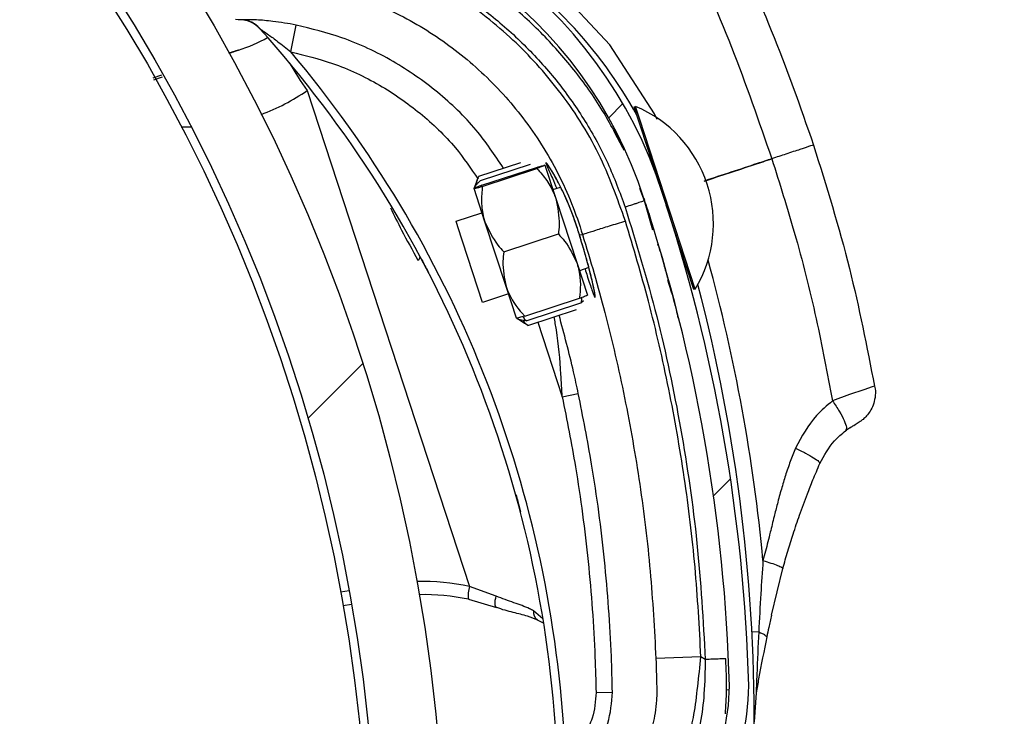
# Model space of a CAD drawing. Header units: inches. Extents: x 170 to 284, y 215 to 248.
# Tile 483 of 656: x 211.2807 to 211.4041, y 224.8459 to 224.9333. Entities that reach past the tile are written whole.
import ezdxf

# ---------------------------------------------------------------- set-up
doc = ezdxf.new("R2010")
doc.units = ezdxf.units.IN
doc.header["$LTSCALE"] = 0.25
doc.header["$MEASUREMENT"] = 0
doc.layers.add('RH FRONT OF HOOD', color=7, linetype='Continuous')
pattern_1 = [(45, (200.7563139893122, 218.4993357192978), (-0.03026527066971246, 0.03026527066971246), [])]

msp = doc.modelspace()

# ---------------------------------------------------------------- hatches: boundary and pattern name
at = {"layer": 'RH FRONT OF HOOD'}
h = msp.add_hatch(dxfattribs=at)
h.set_pattern_fill('ANSI31', color=256, scale=0.34241245, angle=2.8e-322, style=0)
h.set_pattern_definition([(45, (200.7896657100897, 218.4993357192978), (-0.03026527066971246, 0.03026527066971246), [])])
edge = h.paths.add_edge_path(flags=0)
edge.add_arc((211.0763061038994, 224.3915581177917), 0.021400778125, 89.9999999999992, 390.52248781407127, ccw=False)
edge.add_line((211.0763061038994, 224.4129588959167), (211.1490687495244, 224.4129588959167))
edge.add_arc((211.1490687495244, 224.8238538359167), 0.4108949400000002, 270, 450.0000000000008)
edge.add_line((211.1490687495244, 225.2347487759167), (210.6654111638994, 225.2347487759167))
edge.add_arc((210.6654111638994, 225.2390289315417), 0.004280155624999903, 180.0000000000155, 269.9999999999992, ccw=False)
edge.add_line((210.6611310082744, 225.2390289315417), (210.6611310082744, 225.2818304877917))
edge.add_arc((210.6654111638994, 225.2818304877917), 0.004280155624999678, 360, 540, ccw=False)
edge.add_line((210.6696913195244, 225.2818304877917), (210.6696913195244, 225.2390289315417))
edge.add_line((210.6696913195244, 225.2390289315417), (210.6664589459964, 225.2390289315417))
edge.add_line((210.6664589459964, 225.2390289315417), (210.6664589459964, 225.2818304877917))
edge.add_arc((210.6654111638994, 225.2818304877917), 0.001047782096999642, 360, 540.0000000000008)
edge.add_line((210.6643633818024, 225.2818304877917), (210.6643633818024, 225.2390289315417))
edge.add_arc((210.6654111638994, 225.2390289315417), 0.001047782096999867, 180, 270)
edge.add_line((210.6654111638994, 225.2379811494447), (211.1490687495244, 225.2379811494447))
edge.add_arc((211.1490687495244, 224.8238538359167), 0.4141273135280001, 269.9999999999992, 450, ccw=False)
edge.add_line((211.1490687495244, 224.4097265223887), (211.0763061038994, 224.4097265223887))
edge.add_arc((211.0763061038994, 224.3915581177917), 0.018168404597, 450.0000000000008, 750.5224878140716)
edge.add_arc((211.0910543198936, 224.4002532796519), 0.001047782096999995, 390.5224878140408, 495.0000000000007)
edge.add_line((211.0903134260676, 224.4009941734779), (211.0816182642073, 224.3922990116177))
edge.add_line((211.0816182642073, 224.3922990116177), (211.0793326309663, 224.3945846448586))
edge.add_line((211.0793326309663, 224.3945846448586), (211.0880277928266, 224.4032798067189))
edge.add_arc((211.0910543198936, 224.4002532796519), 0.004280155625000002, 390.522487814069, 495.0000000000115, ccw=False)
h = msp.add_hatch(dxfattribs=at)
h.set_pattern_fill('ANSI31', color=256, scale=0.34241245, style=0)
h.set_pattern_definition(pattern_1)
edge = h.paths.add_edge_path(flags=0)
edge.add_line((211.1157170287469, 225.2304686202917), (210.7733045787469, 225.2304686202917))
edge.add_line((210.7733045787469, 225.2304686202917), (210.7733045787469, 225.2347487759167))
edge.add_line((210.7733045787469, 225.2347487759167), (211.1157170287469, 225.2347487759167))
edge.add_arc((211.1157170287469, 224.8238538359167), 0.4108949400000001, 269.9999999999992, 450, ccw=False)
edge.add_line((211.1157170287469, 224.4129588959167), (211.0429543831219, 224.4129588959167))
edge.add_line((211.0429543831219, 224.4129588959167), (211.0429543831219, 224.4172390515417))
edge.add_line((211.0429543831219, 224.4172390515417), (211.1157170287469, 224.4172390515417))
edge.add_arc((211.1157170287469, 224.8238538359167), 0.406614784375, 270, 450.0000000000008)
h = msp.add_hatch(dxfattribs=at)
h.set_pattern_fill('ANSI32', color=256, scale=0.34241245, angle=2.8e-322, style=0)
h.set_pattern_definition([(45, (200.7563139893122, 218.4993357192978), (-0.09079581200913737, 0.09079581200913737), []), (45, (200.8168445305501, 218.4993357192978), (-0.09079581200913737, 0.09079581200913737), [])])
edge = h.paths.add_edge_path(flags=0)
edge.add_arc((211.1157170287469, 224.8238538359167), 0.2182879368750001, 180, 540, ccw=False)
edge = h.paths.add_edge_path(flags=0)
edge.add_arc((211.1157170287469, 224.8238538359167), 0.2097276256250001, 180, 540, ccw=False)
h = msp.add_hatch(dxfattribs=at)
h.set_pattern_fill('ANSI31', color=256, scale=0.34241245, angle=2.8e-322, style=0)
h.set_pattern_definition(pattern_1)
edge = h.paths.add_edge_path(flags=0)
edge.add_arc((211.3040220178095, 224.9880571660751), 0.001712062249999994, 288.1322229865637, 310.3426432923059)
edge.add_line((211.3051303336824, 224.9867522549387), (211.3066930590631, 224.9849123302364))
edge.add_arc((211.3040220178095, 224.9880571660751), 0.004126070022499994, 288.1322229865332, 310.3426432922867, ccw=False)
edge.add_arc((211.3012513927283, 224.9965177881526), 0.01302879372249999, 239.6083903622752, 288.1322229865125, ccw=False)
edge.add_arc((211.3043060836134, 225.0008329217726), 0.01830194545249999, 198.1322229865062, 238.19359599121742, ccw=False)
edge.add_arc((211.2980907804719, 224.9987975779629), 0.01176186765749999, 130.2730806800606, 198.1322229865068, ccw=False)
edge.add_arc((211.3012833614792, 224.9964201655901), 0.01566536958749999, 433.3892910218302, 493.5630227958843, ccw=False)
edge.add_arc((211.2988301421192, 224.9870775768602), 0.02532140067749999, 410.98647118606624, 434.1131563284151, ccw=False)
edge.add_arc((211.3045928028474, 224.9956663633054), 0.01504902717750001, 370.2879413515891, 407.4468726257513, ccw=False)
edge.add_arc((211.2923648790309, 224.9930672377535), 0.02754708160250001, 291.4407261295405, 371.0647967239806, ccw=False)
edge.add_arc((211.306687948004, 224.9597815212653), 0.008748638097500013, 479.0908419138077, 626.0736552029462)
edge.add_arc((211.3072194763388, 224.8943440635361), 0.05672062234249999, 377.70285871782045, 451.14212272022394, ccw=False)
edge.add_arc((211.1571233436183, 224.8439305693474), 0.2150521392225, 361.5582505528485, 378.3382766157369, ccw=False)
edge.add_arc((211.3432486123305, 224.8500071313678), 0.02884824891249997, 303.2910664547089, 359.5459797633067, ccw=False)
edge.add_arc((211.3766896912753, 224.8035616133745), 0.0284373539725, 488.2528168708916, 541.8512905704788)
edge.add_arc((211.3631868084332, 224.8035355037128), 0.01494630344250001, 183.423663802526, 238.6794151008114)
edge.add_arc((211.365876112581, 224.8063257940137), 0.0187470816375, 236.0900975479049, 269.5718389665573)
edge.add_arc((211.3652634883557, 224.8010448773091), 0.0134739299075, 272.0097804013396, 310.4058687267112)
edge.add_arc((211.3698885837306, 224.795173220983), 0.006011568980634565, 313.1147555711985, 333.8497966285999)
edge.add_arc((211.3583227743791, 224.7990241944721), 0.01816498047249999, 339.0314830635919, 378.1322229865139)
edge.add_arc((211.3651888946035, 224.8012726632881), 0.01094007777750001, 378.1322229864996, 468.1322229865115)
edge.add_arc((211.3623649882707, 224.8098959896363), 0.001866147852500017, 468.1322229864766, 483.774469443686)
edge.add_line((211.3613275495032, 224.8114471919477), (211.3599855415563, 224.813453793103))
edge.add_arc((211.3623649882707, 224.8098959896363), 0.004280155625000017, 468.13222298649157, 483.7744694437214, ccw=False)
edge.add_arc((211.3651888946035, 224.8012726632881), 0.01335408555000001, 378.1322229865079, 468.13222298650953, ccw=False)
edge.add_arc((211.3583227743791, 224.7990241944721), 0.020578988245, 338.7435812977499, 378.13222298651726, ccw=False)
edge.add_arc((211.3698885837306, 224.795173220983), 0.008425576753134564, 312.7098901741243, 334.631933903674, ccw=False)
edge.add_arc((211.3652634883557, 224.8010448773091), 0.01588793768, 271.82252524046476, 310.60280367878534, ccw=False)
edge.add_arc((211.365876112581, 224.8063257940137), 0.02116108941, 236.2367537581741, 269.7093947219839, ccw=False)
edge.add_arc((211.3631868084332, 224.8035355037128), 0.01736031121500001, 183.3124711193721, 238.498076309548, ccw=False)
edge.add_arc((211.3766896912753, 224.8035616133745), 0.030851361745, 128.0503802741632, 181.9117605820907, ccw=False)
edge.add_arc((211.3432486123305, 224.8500071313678), 0.02643424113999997, 303.0739325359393, 359.4558360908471)
edge.add_arc((211.1571233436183, 224.8439305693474), 0.21263813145, 361.5698914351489, 378.3419125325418)
edge.add_arc((211.3072194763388, 224.8943440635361), 0.05430661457, 377.6888496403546, 451.2467578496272)
edge.add_arc((211.306687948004, 224.9597815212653), 0.01116264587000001, 118.193261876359, 266.66131017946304, ccw=False)
edge.add_arc((211.2923648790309, 224.9930672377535), 0.02513307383, 291.1036231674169, 371.1028807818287)
edge.add_arc((211.3045928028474, 224.9956663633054), 0.01263501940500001, 370.2152702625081, 407.1149197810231)
edge.add_arc((211.2988301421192, 224.9870775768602), 0.022907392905, 411.1765293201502, 434.1519381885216)
edge.add_arc((211.3012833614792, 224.9964201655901), 0.01325136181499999, 433.3244634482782, 493.8674727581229)
edge.add_arc((211.2980907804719, 224.9987975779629), 0.009347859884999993, 489.8547471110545, 558.132222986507)
edge.add_arc((211.3043060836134, 225.0008329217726), 0.01588793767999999, 198.1322229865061, 238.0844018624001)
edge.add_arc((211.3012513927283, 224.9965177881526), 0.01061478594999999, 239.7667243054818, 288.1322229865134)

# ---------------------------------------------------------------- linework, layer by layer
for p, q in [((211.3081146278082, 224.933260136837), (211.3077605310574, 224.9332744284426)), ((211.3085581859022, 224.9332507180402), (211.3081146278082, 224.933260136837)), ((211.3147024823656, 224.9292402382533), (211.315374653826, 224.9325957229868)), ((211.2985114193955, 224.926297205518), (211.2974377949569, 224.9259453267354)), ((211.2975626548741, 224.9257288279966), (211.2986103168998, 224.9261111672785)), ((211.3167514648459, 224.924373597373), (211.3371111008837, 224.8622016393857)), ((211.3577368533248, 224.9223407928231), (211.3578995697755, 224.9223940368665)), ((211.3582393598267, 224.9208051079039), (211.3577368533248, 224.9223407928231)), ((211.3578995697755, 224.9223940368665), (211.3579010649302, 224.9223945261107)), ((211.3584020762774, 224.9208583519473), (211.3578995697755, 224.9223940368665)), ((211.3610244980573, 224.912293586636), (211.3582393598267, 224.9208051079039)), ((211.3653963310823, 224.8994835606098), (211.3584020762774, 224.9208583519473)), ((211.3382858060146, 224.913658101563), (211.3435296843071, 224.9153740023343)), ((211.3384744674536, 224.913081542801), (211.3447548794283, 224.9151366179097)), ((211.3465545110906, 224.9150058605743), (211.3479200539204, 224.9108326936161)), ((211.3386641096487, 224.9125019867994), (211.3455144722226, 224.9147435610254)), ((211.3387102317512, 224.912361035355), (211.3455605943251, 224.914602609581)), ((211.3376698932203, 224.9120996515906), (211.3380897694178, 224.9132038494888)), ((211.3390357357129, 224.9079255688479), (211.3376701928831, 224.9120987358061)), ((211.347552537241, 224.9119558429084), (211.3485228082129, 224.9122733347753)), ((211.3590530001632, 224.9105593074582), (211.3584452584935, 224.9120894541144)), ((211.3479200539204, 224.9108326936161), (211.3505819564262, 224.9026977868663)), ((211.3589367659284, 224.9108977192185), (211.3590214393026, 224.9106365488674)), ((211.3600951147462, 224.9068739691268), (211.3590530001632, 224.9105593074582)), ((211.3652336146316, 224.8994303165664), (211.3617657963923, 224.9100281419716)), ((211.3354138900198, 224.9079838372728), (211.3386682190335, 224.9090487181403)), ((211.3356369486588, 224.9073021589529), (211.3354138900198, 224.9079838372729)), ((211.3416976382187, 224.8997906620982), (211.3390357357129, 224.9079255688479)), ((211.3387416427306, 224.8978140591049), (211.3356369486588, 224.9073021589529)), ((211.3413951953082, 224.904155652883), (211.3482455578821, 224.906397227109)), ((211.3508782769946, 224.9062943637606), (211.3508781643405, 224.9062944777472)), ((211.3508782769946, 224.9062943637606), (211.3512625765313, 224.906310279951)), ((211.3607942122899, 224.9050300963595), (211.3606315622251, 224.9049768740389)), ((211.3505819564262, 224.9026977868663), (211.3518783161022, 224.8987360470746)), ((211.3520613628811, 224.9021725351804), (211.3508802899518, 224.9017860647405)), ((211.3620790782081, 224.9004351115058), (211.362079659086, 224.9004329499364)), ((211.3419959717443, 224.8988789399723), (211.3387416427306, 224.8978140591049)), ((211.3429939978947, 224.8958289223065), (211.3416976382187, 224.8997906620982)), ((211.3653963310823, 224.8994835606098), (211.3652336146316, 224.8994303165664)), ((211.3653978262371, 224.899484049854), (211.3653963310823, 224.8994835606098)), ((211.3440340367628, 224.8960912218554), (211.3508843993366, 224.8983327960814)), ((211.3442236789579, 224.8955116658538), (211.3510740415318, 224.8977532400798)), ((211.3510740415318, 224.8977532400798), (211.3513837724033, 224.8980506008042)), ((211.3444123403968, 224.8949351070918), (211.35052831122, 224.8969363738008)), ((211.3439856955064, 224.8951856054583), (211.3429942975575, 224.895828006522)), ((211.3444123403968, 224.8949351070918), (211.3440015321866, 224.8952100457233)), ((211.3456624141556, 224.8953441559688), (211.348725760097, 224.885980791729)), ((211.348725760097, 224.885980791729), (211.3507343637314, 224.8864068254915)), ((211.3749398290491, 224.8585941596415), (211.3763723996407, 224.864457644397)), ((211.3404485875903, 224.8609761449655), (211.3371111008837, 224.8622016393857)), ((211.3220124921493, 224.8616408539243), (211.3209568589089, 224.8614650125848)), ((211.3369666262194, 224.8605967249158), (211.34049940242, 224.8595782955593)), ((211.3212527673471, 224.8598128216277), (211.32230829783, 224.8599886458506)), ((211.3462999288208, 224.8581541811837), (211.3451319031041, 224.8591451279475)), ((211.3463608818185, 224.857613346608), (211.3456233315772, 224.8579586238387)), ((211.3733449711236, 224.8564984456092), (211.3724981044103, 224.8564544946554)), ((211.3661078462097, 224.8533709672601), (211.3604655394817, 224.8531522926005)), ((211.3666521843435, 224.8530353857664), (211.3661078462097, 224.8533709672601)), ((211.3529633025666, 224.8489058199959), (211.355016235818, 224.8489439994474)), ((211.3696710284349, 224.8492165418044), (211.3693276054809, 224.8492101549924)), ((211.3730213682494, 224.8488527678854), (211.3727884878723, 224.8452104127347))]:
    msp.add_line(p, q, dxfattribs=at)
at = {"layer": 'RH FRONT OF HOOD', "flags": 128}
for points in [[(211.3606193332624, 224.9207289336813), (211.3603025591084, 224.9214616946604), (211.3546782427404, 224.9300949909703), (211.3478856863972, 224.9374295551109), (211.339720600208, 224.9436912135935), (211.3397205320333, 224.9436912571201), (211.3397205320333, 224.9436912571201)], [(211.3878707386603, 224.8873069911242), (211.3875876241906, 224.8872139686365), (211.3865246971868, 224.8868665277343), (211.3847330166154, 224.8862500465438), (211.3825944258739, 224.8854558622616), (211.3825943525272, 224.8854558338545), (211.3825943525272, 224.8854558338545)], [(211.34049940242, 224.8595782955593), (211.3404230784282, 224.8596312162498), (211.3403649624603, 224.859726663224), (211.3403266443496, 224.8598620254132), (211.3403091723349, 224.860033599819), (211.3403130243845, 224.8602366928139), (211.3403380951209, 224.8604657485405), (211.3403836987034, 224.8607145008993), (211.3404485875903, 224.8609761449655)]]:
    msp.add_lwpolyline(points, dxfattribs=at)
at = {"layer": 'RH FRONT OF HOOD'}
for radius in [0.218287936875, 0.2097276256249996, 0.20865758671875]:
    msp.add_circle((211.1157170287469, 224.8238538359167), radius, dxfattribs=at)
for centre, radius, start, end in [((211.1157170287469, 224.8238538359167), 0.4141273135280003, 270, 90), ((211.1157170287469, 224.8238538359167), 0.4108949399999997, 270, 90), ((211.1157170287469, 224.8238538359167), 0.406614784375, 270, 90), ((211.3072194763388, 224.8943440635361), 0.05672062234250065, 17.70285871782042, 91.14212272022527), ((211.3072194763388, 224.8943440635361), 0.05430661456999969, 17.6888496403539, 91.2467578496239), ((211.307485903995, 224.8932028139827), 0.05786770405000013, 29.025885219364, 57.44357690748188), ((211.3082821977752, 224.9298322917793), 0.003424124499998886, 42.00277325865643, 88.75463450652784), ((211.2026850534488, 224.834742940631), 0.1455252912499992, 3.486647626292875, 42.00277325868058), ((211.303216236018, 224.9458503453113), 0.01712062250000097, 286.7427200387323, 300.0788231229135), ((211.3082962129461, 224.928963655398), 0.0005136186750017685, 106.7427200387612, 108.1464784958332), ((211.2026850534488, 224.834742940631), 0.1465525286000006, 3.472841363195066, 40.15079801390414), ((211.3650397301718, 224.9575719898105), 0.0585994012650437, 210.5247594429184, 214.5086922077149), ((211.3021543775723, 224.9455026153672), 0.02568093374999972, 290.1491598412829, 304.6388488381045), ((211.3517451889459, 224.9076984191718), 0.01593228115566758, 328.9616997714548, 67.27654169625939), ((211.3517466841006, 224.9076989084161), 0.01593228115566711, 328.9616997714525, 67.27654169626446), ((211.3021543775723, 224.9455026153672), 0.02568093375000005, 267.3828980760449, 270.1014470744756), ((211.3591302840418, 224.9163207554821), 0.0005478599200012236, 332.6973279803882, 18.11912073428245), ((211.1571233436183, 224.8439305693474), 0.2150521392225, 1.558250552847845, 18.3382766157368), ((211.1571233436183, 224.8439305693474), 0.2126381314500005, 1.56989143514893, 18.34191253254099), ((211.3627987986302, 224.9051095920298), 0.0005478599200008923, 18.11912073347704, 47.41429611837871), ((211.3304029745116, 224.9035874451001), 0.0005320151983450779, 296.9547381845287, 352.960638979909), ((211.1567262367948, 224.8452562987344), 0.2180957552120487, 5.31144618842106, 15.38515762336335), ((211.1567262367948, 224.8452562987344), 0.2160622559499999, 359.2252016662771, 14.69152912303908), ((211.331330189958, 224.835075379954), 0.0277354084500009, 77.96959621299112, 91.70941126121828), ((211.3405554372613, 224.8610826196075), 0.003621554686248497, 162.0016995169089, 187.7104792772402), ((211.3315425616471, 224.8351449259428), 0.02602334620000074, 77.96959621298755, 91.64856388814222), ((211.3462371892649, 224.8589503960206), 0.001122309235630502, 170.0080363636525, 238.079057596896), ((211.3432486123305, 224.8500071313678), 0.02643424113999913, 303.0739325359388, 359.4558360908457), ((211.3432486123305, 224.8500071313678), 0.02884824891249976, 303.2910664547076, 359.5459797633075)]:
    msp.add_arc(centre, radius, start, end, dxfattribs=at)
for points, knots in [([(211.3564771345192, 224.9168614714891), (211.3556168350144, 224.9185471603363), (211.3538069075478, 224.9220935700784), (211.3502718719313, 224.9270494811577), (211.346111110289, 224.9317432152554), (211.3414309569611, 224.9359253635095), (211.3363066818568, 224.9395237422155), (211.3308321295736, 224.9425519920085), (211.3269441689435, 224.9440196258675), (211.3250035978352, 224.944752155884)], [0, 0, 0, 0, 0.1313887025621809, 0.2764200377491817, 0.4215581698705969, 0.5666389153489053, 0.7114924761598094, 0.8559992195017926, 1, 1, 1, 1]), ([(211.3689173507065, 224.9453071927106), (211.3709962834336, 224.940875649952), (211.3752434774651, 224.931822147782), (211.3785382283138, 224.922374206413), (211.3802202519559, 224.9175508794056)], [0, 0, 0, 0, 0.4894838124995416, 1, 1, 1, 1]), ([(211.3640663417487, 224.9435204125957), (211.3660867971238, 224.9389836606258), (211.3701239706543, 224.9299185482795), (211.3733696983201, 224.9205208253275), (211.3749910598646, 224.9158263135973)], [0, 0, 0, 0, 0.5004628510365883, 1, 1, 1, 1]), ([(211.3241770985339, 224.9423206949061), (211.326031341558, 224.9416215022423), (211.3297428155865, 224.9402219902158), (211.334960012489, 224.9373293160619), (211.3398427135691, 224.9339027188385), (211.3442929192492, 224.9299155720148), (211.3482688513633, 224.9254561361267), (211.3516849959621, 224.920560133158), (211.3545599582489, 224.9153326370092), (211.3559309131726, 224.9116100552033), (211.3566142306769, 224.9097546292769)], [0, 0, 0, 0, 0.1247413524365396, 0.2496837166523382, 0.3746881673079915, 0.4999855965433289, 0.6253465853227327, 0.7503062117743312, 0.8755465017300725, 1, 1, 1, 1]), ([(211.3566504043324, 224.9080013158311), (211.3556265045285, 224.9108620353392), (211.3535447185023, 224.9166784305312), (211.3486343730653, 224.9243165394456), (211.3426580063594, 224.930952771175), (211.3364146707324, 224.9358321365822), (211.330168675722, 224.9394528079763), (211.326178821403, 224.9409878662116), (211.324168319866, 224.9417613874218)], [0, 0, 0, 0, 0.1870908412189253, 0.3803918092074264, 0.5558755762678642, 0.7364481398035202, 0.8671952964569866, 1, 1, 1, 1]), ([(211.3169853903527, 224.9379022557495), (211.3174869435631, 224.9377900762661), (211.3204930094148, 224.9371177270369), (211.3258612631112, 224.935264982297), (211.3326708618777, 224.9316009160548), (211.3387502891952, 224.9268154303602), (211.3440870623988, 224.9209594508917), (211.3484001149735, 224.9140855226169), (211.3504728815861, 224.908947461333), (211.3512625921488, 224.9063103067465), (211.3512625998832, 224.9063102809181)], [0, 0, 0, 0, 0.03155846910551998, 0.1891461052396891, 0.3467338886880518, 0.5043277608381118, 0.6619226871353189, 0.8309600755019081, 0.9999983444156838, 1, 1, 1, 1]), ([(211.315374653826, 224.9325957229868), (211.3143963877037, 224.9327679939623), (211.3126760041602, 224.9330709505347), (211.3105348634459, 224.9332372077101), (211.3092102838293, 224.9332723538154), (211.308717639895, 224.9332592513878), (211.308579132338, 224.9332501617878), (211.3085791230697, 224.9332501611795)], [0, 0, 0, 0, 0.3699466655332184, 0.6505899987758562, 0.8492685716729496, 0.9999899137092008, 1, 1, 1, 1]), ([(211.310947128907, 224.9320412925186), (211.3107017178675, 224.9322934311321), (211.3102744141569, 224.9327324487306), (211.3094418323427, 224.9331399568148), (211.3088848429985, 224.9332109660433), (211.3085791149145, 224.9332499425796)], [0, 0, 0, 0, 0.3783552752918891, 0.658782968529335, 1, 1, 1, 1]), ([(211.310826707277, 224.9321236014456), (211.3108301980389, 224.9321212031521), (211.3108379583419, 224.9321158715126), (211.3108765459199, 224.9320892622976), (211.310897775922, 224.9320746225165)], [0, 0, 0, 0, 0.449822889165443, 1, 1, 1, 1]), ([(211.3109471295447, 224.9320412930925), (211.3109521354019, 224.9320381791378), (211.3110415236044, 224.9319825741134), (211.3113662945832, 224.9317678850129), (211.3120748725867, 224.9312743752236), (211.313241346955, 224.9304175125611), (211.3141575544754, 224.9296793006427), (211.3147024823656, 224.9292402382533)], [0, 0, 0, 0, 0.005253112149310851, 0.09380336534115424, 0.2660256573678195, 0.5634579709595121, 1, 1, 1, 1]), ([(211.3413646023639, 224.9146655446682), (211.3402689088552, 224.9162926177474), (211.3379100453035, 224.9197954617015), (211.3331905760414, 224.9242973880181), (211.3275347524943, 224.9282421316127), (211.3215197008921, 224.9310845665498), (211.3172964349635, 224.9321231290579), (211.315374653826, 224.9325957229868)], [0, 0, 0, 0, 0.1810254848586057, 0.3897206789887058, 0.5984159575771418, 0.8172607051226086, 1, 1, 1, 1]), ([(211.3081362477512, 224.9294517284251), (211.3081347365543, 224.9294512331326), (211.3081311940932, 224.9294500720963), (211.3080832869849, 224.9294343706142), (211.3079782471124, 224.9293999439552), (211.3078108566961, 224.9293450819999), (211.3075667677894, 224.9292650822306), (211.3072619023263, 224.9291651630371), (211.3070314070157, 224.9290896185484), (211.3069231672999, 224.9290541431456)], [0, 0, 0, 0, 0.03518882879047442, 0.08248763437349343, 0.1974046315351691, 0.3115595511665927, 0.4864325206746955, 0.7588306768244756, 1, 1, 1, 1]), ([(211.3069266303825, 224.9290484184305), (211.3070433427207, 224.9290876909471), (211.3072798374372, 224.9291672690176), (211.3075890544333, 224.9292703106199), (211.3078280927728, 224.9293496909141), (211.3079927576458, 224.9294042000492), (211.3080958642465, 224.9294382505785), (211.3081426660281, 224.9294536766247), (211.308146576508, 224.9294549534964), (211.3081482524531, 224.9294555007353)], [0, 0, 0, 0, 0.2568044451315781, 0.5203639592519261, 0.6901752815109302, 0.8017638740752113, 0.9158864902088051, 0.9639508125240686, 1, 1, 1, 1]), ([(211.3147024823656, 224.9292402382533), (211.3164605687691, 224.9288078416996), (211.3203240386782, 224.9278576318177), (211.3258276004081, 224.925258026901), (211.3309983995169, 224.9216467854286), (211.3352033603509, 224.9176548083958), (211.3372714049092, 224.9145948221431), (211.3381812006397, 224.9132486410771)], [0, 0, 0, 0, 0.1859244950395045, 0.4085770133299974, 0.6208996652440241, 0.8332222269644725, 1, 1, 1, 1]), ([(211.3551344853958, 224.9195344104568), (211.3551290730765, 224.9195439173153), (211.355107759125, 224.919581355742), (211.3554822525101, 224.9189229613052), (211.3560651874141, 224.9177524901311), (211.3563238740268, 224.9172330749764)], [0, 0, 0, 0, 0.1591842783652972, 0.6268746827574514, 1, 1, 1, 1]), ([(211.3801811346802, 224.9175379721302), (211.3801862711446, 224.9175397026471), (211.3802004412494, 224.9175444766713), (211.3797867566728, 224.9174081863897), (211.3787089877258, 224.9170528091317), (211.37691368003, 224.9164606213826), (211.3755894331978, 224.9160237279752), (211.3749910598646, 224.9158263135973)], [0, 0, 0, 0, 0.09013511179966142, 0.2486582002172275, 0.5414135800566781, 0.792783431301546, 1, 1, 1, 1]), ([(211.3802233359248, 224.9175415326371), (211.3818190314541, 224.9124043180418), (211.3849073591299, 224.9024616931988), (211.3869009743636, 224.8922438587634), (211.3878645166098, 224.8873054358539)], [0, 0, 0, 0, 0.5166859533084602, 1, 1, 1, 1]), ([(211.3455144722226, 224.9147435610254), (211.3457571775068, 224.9148121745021), (211.3462483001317, 224.9149510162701), (211.3465265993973, 224.9150154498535), (211.3465493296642, 224.9150076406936), (211.3465545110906, 224.9150058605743)], [0, 0, 0, 0, 0.4299704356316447, 0.8700602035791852, 1, 1, 1, 1]), ([(211.3465545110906, 224.9150058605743), (211.3464390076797, 224.914947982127), (211.3462849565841, 224.914870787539), (211.3457055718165, 224.914656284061), (211.3455605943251, 224.914602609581)], [0, 0, 0, 0, 0.7497733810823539, 1, 1, 1, 1]), ([(211.3508781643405, 224.9062944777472), (211.3507439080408, 224.9067293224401), (211.3503196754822, 224.9081033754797), (211.3494529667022, 224.910355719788), (211.3483616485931, 224.9126725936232), (211.3473978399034, 224.9143849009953), (211.346823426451, 224.9152321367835), (211.3466120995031, 224.9154111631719), (211.346797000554, 224.9148844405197), (211.347336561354, 224.9137441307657), (211.3478504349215, 224.9125583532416), (211.3480421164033, 224.9121160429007)], [0, 0, 0, 0, 0.05799721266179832, 0.1832636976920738, 0.3064129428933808, 0.4347166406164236, 0.5675677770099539, 0.6609498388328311, 0.7922661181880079, 0.9225125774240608, 0.9999999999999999, 0.9999999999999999, 0.9999999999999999, 0.9999999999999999]), ([(211.3487603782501, 224.9117917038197), (211.3485897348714, 224.9121440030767), (211.3481906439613, 224.9129679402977), (211.3476383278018, 224.9139467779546), (211.3472254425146, 224.914624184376), (211.3470007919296, 224.9149392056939), (211.3469959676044, 224.9149450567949), (211.3469945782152, 224.914946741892)], [0, 0, 0, 0, 0.1981000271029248, 0.4633049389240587, 0.7305309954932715, 0.9223938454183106, 1, 1, 1, 1]), ([(211.3749910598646, 224.9158263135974), (211.3743851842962, 224.9156266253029), (211.3715599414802, 224.9146954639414), (211.3687352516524, 224.9137644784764), (211.3665163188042, 224.9130331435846)], [0, 0, 0, 0, 0.2144507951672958, 0.9999999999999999, 0.9999999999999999, 0.9999999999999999, 0.9999999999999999]), ([(211.3665199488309, 224.9130239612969), (211.3686199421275, 224.9137161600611), (211.3714444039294, 224.91464715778), (211.3742694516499, 224.9155783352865), (211.3749940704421, 224.9158171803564)], [0, 0, 0, 0, 0.7435021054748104, 1, 1, 1, 1]), ([(211.3749940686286, 224.9158171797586), (211.3759615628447, 224.9127538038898), (211.3780524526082, 224.9061334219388), (211.3806078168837, 224.8959998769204), (211.3819460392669, 224.8888948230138), (211.3825938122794, 224.8854555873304)], [0, 0, 0, 0, 0.3076441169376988, 0.6648617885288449, 1, 1, 1, 1]), ([(211.3382858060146, 224.913658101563), (211.3381070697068, 224.9132957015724), (211.3379105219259, 224.9128971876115), (211.3378991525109, 224.9125384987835), (211.3378981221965, 224.9125059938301)], [0, 0, 0, 0, 0.9093784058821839, 1, 1, 1, 1]), ([(211.3455605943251, 224.914602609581), (211.3459860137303, 224.9141128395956), (211.3468468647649, 224.9131217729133), (211.3475755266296, 224.911809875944), (211.3478560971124, 224.9110140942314), (211.3479200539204, 224.9108326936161)], [0, 0, 0, 0, 0.4299704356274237, 0.8700602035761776, 1, 1, 1, 1]), ([(211.3386641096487, 224.9125019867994), (211.338427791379, 224.9124138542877), (211.3379495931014, 224.9122355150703), (211.3376870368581, 224.912122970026), (211.3376733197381, 224.9121032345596), (211.3376701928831, 224.9120987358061)], [0, 0, 0, 0, 0.4299704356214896, 0.8700602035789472, 1, 1, 1, 1]), ([(211.3376701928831, 224.9120987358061), (211.3377975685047, 224.9121203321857), (211.3379674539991, 224.9121491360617), (211.3385615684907, 224.9123186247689), (211.3387102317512, 224.912361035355)], [0, 0, 0, 0, 0.7497733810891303, 0.9999999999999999, 0.9999999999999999, 0.9999999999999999, 0.9999999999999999]), ([(211.3384744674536, 224.913081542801), (211.3382712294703, 224.9128993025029), (211.3378599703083, 224.9125305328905), (211.3376755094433, 224.9122203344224), (211.3376914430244, 224.9120977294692), (211.3376916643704, 224.912096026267)], [0, 0, 0, 0, 0.4906882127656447, 0.9929247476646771, 1, 1, 1, 1]), ([(211.3387102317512, 224.912361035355), (211.3386566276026, 224.9117145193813), (211.3385481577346, 224.9104062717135), (211.3387359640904, 224.9089173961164), (211.3389800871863, 224.9081096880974), (211.3390357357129, 224.9079255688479)], [0, 0, 0, 0, 0.4299704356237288, 0.870060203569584, 1, 1, 1, 1]), ([(211.3508741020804, 224.9063025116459), (211.3508621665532, 224.9063432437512), (211.3506754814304, 224.906980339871), (211.3502560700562, 224.9082441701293), (211.3495993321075, 224.9099479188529), (211.3490800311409, 224.9111504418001), (211.348811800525, 224.9116885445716), (211.3487603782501, 224.9117917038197)], [0, 0, 0, 0, 0.0209690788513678, 0.3279800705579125, 0.6261032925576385, 0.928320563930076, 1, 1, 1, 1]), ([(211.3479200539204, 224.9108326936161), (211.3481441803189, 224.9097368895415), (211.3484431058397, 224.9082753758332), (211.34828509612, 224.9067731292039), (211.3482455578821, 224.906397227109)], [0, 0, 0, 0, 0.7497733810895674, 1, 1, 1, 1]), ([(211.3590530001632, 224.9105593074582), (211.3590204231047, 224.910548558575), (211.3589703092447, 224.9105320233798), (211.3586662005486, 224.9104316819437), (211.358351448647, 224.910327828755), (211.3579607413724, 224.9101989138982), (211.3573929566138, 224.9100115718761), (211.3569210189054, 224.9098558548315), (211.3566142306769, 224.9097546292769)], [0, 0, 0, 0, 0.2394568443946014, 0.3683606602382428, 0.4999999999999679, 0.6316393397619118, 0.7605431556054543, 0.9999999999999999, 0.9999999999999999, 0.9999999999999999, 0.9999999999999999]), ([(211.359097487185, 224.9104019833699), (211.3593716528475, 224.9095719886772), (211.3597743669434, 224.908352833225), (211.3601044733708, 224.9072563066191), (211.3602098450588, 224.9069062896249)], [0, 0, 0, 0, 0.6807948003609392, 1, 1, 1, 1]), ([(211.3271926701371, 224.9096808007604), (211.3276560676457, 224.9087389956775), (211.3287559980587, 224.9065035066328), (211.3299520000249, 224.9043559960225), (211.3306441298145, 224.9031132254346)], [0, 0, 0, 0, 0.421297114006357, 1, 1, 1, 1]), ([(211.3566142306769, 224.9097546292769), (211.3580002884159, 224.9052046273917), (211.3607796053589, 224.8960809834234), (211.3637030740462, 224.8819817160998), (211.3658215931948, 224.8676181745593), (211.3663748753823, 224.8579041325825), (211.3666521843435, 224.8530353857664)], [0, 0, 0, 0, 0.2468628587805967, 0.4950083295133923, 0.7468945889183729, 1, 1, 1, 1]), ([(211.3390357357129, 224.9079255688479), (211.3395027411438, 224.9069092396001), (211.3401256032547, 224.9055537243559), (211.3411410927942, 224.9044354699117), (211.3413951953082, 224.904155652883)], [0, 0, 0, 0, 0.7497733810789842, 1, 1, 1, 1]), ([(211.3566504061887, 224.9080013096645), (211.35595865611, 224.9077867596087), (211.354575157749, 224.9073576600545), (211.3528167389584, 224.906811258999), (211.3515621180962, 224.9064172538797), (211.3513624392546, 224.9063459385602), (211.3512625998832, 224.9063102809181)], [0, 0, 0, 0, 0.2500007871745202, 0.500000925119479, 0.7500005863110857, 1, 1, 1, 1]), ([(211.3661078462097, 224.8533709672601), (211.3659038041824, 224.8571240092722), (211.3654951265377, 224.864641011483), (211.3641167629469, 224.8758494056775), (211.3621677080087, 224.8869780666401), (211.3597147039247, 224.8977166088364), (211.3576441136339, 224.9046650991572), (211.3566499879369, 224.9080011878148)], [0, 0, 0, 0, 0.2027568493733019, 0.4061035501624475, 0.608860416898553, 0.8122072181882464, 0.9999999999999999, 0.9999999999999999, 0.9999999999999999, 0.9999999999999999]), ([(211.3482455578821, 224.906397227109), (211.3485118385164, 224.906107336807), (211.3495193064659, 224.9050105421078), (211.3501315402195, 224.9036780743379), (211.3505819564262, 224.9026977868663)], [0, 0, 0, 0, 0.2643068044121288, 1, 1, 1, 1]), ([(211.3525948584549, 224.9000199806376), (211.3525857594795, 224.9000628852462), (211.35251743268, 224.9003850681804), (211.3522936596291, 224.9013012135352), (211.3519157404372, 224.9027507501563), (211.3514322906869, 224.904461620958), (211.3510704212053, 224.9056793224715), (211.3508757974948, 224.9062992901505), (211.3508753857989, 224.9063006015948)], [0, 0, 0, 0, 0.03583539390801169, 0.2690981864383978, 0.511641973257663, 0.7561140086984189, 0.9994840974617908, 1, 1, 1, 1]), ([(211.3515810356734, 224.9020153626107), (211.3516778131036, 224.9017105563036), (211.3520410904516, 224.9005663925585), (211.3524788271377, 224.8992456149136), (211.3527906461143, 224.8984433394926), (211.3529020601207, 224.8983877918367), (211.3528198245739, 224.8990455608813), (211.3524438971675, 224.9007347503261), (211.3518033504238, 224.9032146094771), (211.3511939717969, 224.905243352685), (211.3508782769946, 224.9062943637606)], [0, 0, 0, 0, 0.0511492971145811, 0.1920011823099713, 0.3334894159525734, 0.4224210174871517, 0.5646212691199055, 0.7065362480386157, 0.8479681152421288, 1, 1, 1, 1]), ([(211.3512625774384, 224.9063102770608), (211.35126258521, 224.9063102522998), (211.3522767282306, 224.9030790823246), (211.3542197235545, 224.8963004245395), (211.3566366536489, 224.8858609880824), (211.3585249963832, 224.8750349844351), (211.3598688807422, 224.8641240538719), (211.3602666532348, 224.8568095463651), (211.3604655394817, 224.8531522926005)], [0, 0, 0, 0, 1.439079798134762e-06, 0.187792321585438, 0.390843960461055, 0.593895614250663, 0.7969478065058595, 1, 1, 1, 1]), ([(211.3620790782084, 224.900435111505), (211.3620539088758, 224.9005290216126), (211.3620285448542, 224.9006236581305), (211.3618307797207, 224.9013494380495), (211.3615419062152, 224.9024132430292), (211.3610354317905, 224.9041557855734), (211.3607824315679, 224.9050262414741)], [0, 0, 0, 0, 0.3307707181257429, 0.3333292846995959, 0.6669765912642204, 1, 1, 1, 1]), ([(211.3413951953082, 224.904155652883), (211.3413517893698, 224.9037644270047), (211.341187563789, 224.9022842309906), (211.3414814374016, 224.9008475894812), (211.3416976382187, 224.8997906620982)], [0, 0, 0, 0, 0.2643068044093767, 1, 1, 1, 1]), ([(211.3309309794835, 224.9035222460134), (211.3311657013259, 224.9030811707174), (211.3316082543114, 224.902249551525), (211.3320054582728, 224.9014800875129), (211.3320303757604, 224.9014317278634), (211.3320399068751, 224.9014132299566)], [0, 0, 0, 0, 0.4108597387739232, 0.7746496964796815, 1, 1, 1, 1]), ([(211.3505819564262, 224.9026977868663), (211.3506309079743, 224.9025371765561), (211.3510137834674, 224.9012809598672), (211.3510516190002, 224.899778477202), (211.3509006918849, 224.8984736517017), (211.3508843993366, 224.8983327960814)], [0, 0, 0, 0, 0.1156468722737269, 0.904534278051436, 0.9999999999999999, 0.9999999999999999, 0.9999999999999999, 0.9999999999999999]), ([(211.3528126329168, 224.8989023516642), (211.3528126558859, 224.8989018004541), (211.3528137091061, 224.8988765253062), (211.3528011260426, 224.8990164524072), (211.352745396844, 224.8993298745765), (211.3526461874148, 224.8997846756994), (211.3525948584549, 224.9000199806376)], [0, 0, 0, 0, 0.005301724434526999, 0.2431048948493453, 0.6083977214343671, 1, 1, 1, 1]), ([(211.361905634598, 224.9006801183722), (211.3623104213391, 224.899426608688), (211.3628245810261, 224.8978344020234), (211.3631453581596, 224.8961945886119), (211.3632135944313, 224.8958457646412)], [0, 0, 0, 0, 0.7872782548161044, 1, 1, 1, 1]), ([(211.3416976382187, 224.8997906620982), (211.3417530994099, 224.8996321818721), (211.3421868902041, 224.8983926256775), (211.3430445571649, 224.8971584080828), (211.3439376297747, 224.8961951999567), (211.3440340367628, 224.8960912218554)], [0, 0, 0, 0, 0.1156468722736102, 0.9045342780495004, 0.9999999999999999, 0.9999999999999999, 0.9999999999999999, 0.9999999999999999]), ([(211.3508843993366, 224.8983327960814), (211.3511207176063, 224.898420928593), (211.351598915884, 224.8985992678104), (211.3518614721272, 224.8987118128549), (211.3518751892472, 224.8987315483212), (211.3518783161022, 224.8987360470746)], [0, 0, 0, 0, 0.4299704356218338, 0.8700602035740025, 1, 1, 1, 1]), ([(211.3511230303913, 224.8984229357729), (211.3511299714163, 224.8983289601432), (211.3511462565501, 224.8981084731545), (211.3511003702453, 224.8978827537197), (211.3510740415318, 224.8977532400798)], [0, 0, 0, 0, 0.4262184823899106, 1, 1, 1, 1]), ([(211.3440340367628, 224.8960912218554), (211.3437913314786, 224.8960226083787), (211.3433002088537, 224.8958837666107), (211.3430219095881, 224.8958193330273), (211.3429991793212, 224.8958271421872), (211.3429939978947, 224.8958289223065)], [0, 0, 0, 0, 0.4299704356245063, 0.8700602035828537, 0.9999999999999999, 0.9999999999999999, 0.9999999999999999, 0.9999999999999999]), ([(211.3442236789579, 224.8955116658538), (211.34395202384, 224.8955385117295), (211.343402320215, 224.8955928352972), (211.3430701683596, 224.8957339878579), (211.3430105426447, 224.89584229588), (211.3430097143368, 224.8958438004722)], [0, 0, 0, 0, 0.4906882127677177, 0.9929247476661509, 1, 1, 1, 1]), ([(211.3437882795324, 224.8960228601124), (211.3438382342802, 224.8959429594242), (211.3439554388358, 224.8957554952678), (211.3441258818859, 224.8956005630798), (211.3442236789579, 224.8955116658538)], [0, 0, 0, 0, 0.4262184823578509, 1, 1, 1, 1]), ([(211.343798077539, 224.895568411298), (211.3439066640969, 224.8954133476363), (211.3440699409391, 224.8951801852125), (211.3443264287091, 224.8949965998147), (211.3444123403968, 224.8949351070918)], [0, 0, 0, 0, 0.6650456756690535, 1, 1, 1, 1]), ([(211.348725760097, 224.885980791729), (211.3486777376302, 224.8869214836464), (211.3485343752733, 224.8897297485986), (211.3482298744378, 224.8930962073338), (211.3478117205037, 224.8954640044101), (211.3477143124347, 224.8960155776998)], [0, 0, 0, 0, 0.2786878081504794, 0.8319718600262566, 0.9999999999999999, 0.9999999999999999, 0.9999999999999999, 0.9999999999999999]), ([(211.3507343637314, 224.8864068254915), (211.3505410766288, 224.8873092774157), (211.3498349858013, 224.8906059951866), (211.3489657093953, 224.8938572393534), (211.348334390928, 224.8962184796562)], [0, 0, 0, 0, 0.2737425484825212, 0.9999999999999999, 0.9999999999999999, 0.9999999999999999, 0.9999999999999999]), ([(211.355016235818, 224.8489439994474), (211.3549782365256, 224.850435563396), (211.3548375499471, 224.8559578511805), (211.354125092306, 224.8655084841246), (211.3526939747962, 224.8765192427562), (211.3513207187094, 224.8834482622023), (211.3507343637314, 224.8864068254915)], [0, 0, 0, 0, 0.118539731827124, 0.4388752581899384, 0.7604101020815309, 1, 1, 1, 1]), ([(211.3878643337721, 224.8873053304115), (211.3878938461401, 224.8872030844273), (211.3880264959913, 224.8867435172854), (211.3879566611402, 224.88592068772), (211.3877243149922, 224.8849662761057), (211.3873374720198, 224.8841929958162), (211.3868975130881, 224.8836011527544), (211.3864666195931, 224.8831752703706), (211.3860999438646, 224.8828916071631), (211.385838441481, 224.8827232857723), (211.3856906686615, 224.8826390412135), (211.385632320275, 224.8826073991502), (211.385619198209, 224.8826003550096), (211.3856116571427, 224.8825963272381), (211.3856091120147, 224.8825949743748), (211.3856078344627, 224.8825942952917)], [0, 0, 0, 0, 0.05652103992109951, 0.2540462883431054, 0.4273552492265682, 0.5794983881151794, 0.7104459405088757, 0.8185506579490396, 0.9012506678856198, 0.9564155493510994, 0.985042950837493, 0.9903528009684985, 0.993469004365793, 0.9967217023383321, 1, 1, 1, 1]), ([(211.348725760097, 224.885980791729), (211.3493060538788, 224.8830528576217), (211.3506622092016, 224.8762102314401), (211.3520798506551, 224.8653137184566), (211.3527860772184, 224.8558619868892), (211.3529256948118, 224.8503819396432), (211.3529633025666, 224.8489058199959)], [0, 0, 0, 0, 0.2395900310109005, 0.5599255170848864, 0.8814604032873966, 0.9999999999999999, 0.9999999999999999, 0.9999999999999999, 0.9999999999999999]), ([(211.3825938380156, 224.8854554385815), (211.3818970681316, 224.8848734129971), (211.3799582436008, 224.883253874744), (211.3787449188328, 224.8809862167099), (211.3779676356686, 224.8795335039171)], [0, 0, 0, 0, 0.3593774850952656, 1, 1, 1, 1]), ([(211.3810066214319, 224.8776043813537), (211.3815524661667, 224.8786156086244), (211.3824072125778, 224.8801991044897), (211.3837525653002, 224.8813162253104), (211.3842387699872, 224.8817199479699)], [0, 0, 0, 0, 0.6386043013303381, 1, 1, 1, 1]), ([(211.3842387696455, 224.8817199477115), (211.3844120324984, 224.8818461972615), (211.3846055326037, 224.8819871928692), (211.3849582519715, 224.8822203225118), (211.3852870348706, 224.8824196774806), (211.3855542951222, 224.8825658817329), (211.3855803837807, 224.8825796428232), (211.3855919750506, 224.8825857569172)], [0, 0, 0, 0, 0.211158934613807, 0.2358224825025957, 0.5027141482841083, 0.779054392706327, 1, 1, 1, 1]), ([(211.3779676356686, 224.8795335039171), (211.3777424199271, 224.8789842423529), (211.3772785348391, 224.8778529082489), (211.3766992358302, 224.8761388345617), (211.376165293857, 224.8743604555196), (211.3757026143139, 224.8726492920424), (211.3752473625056, 224.8708367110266), (211.374763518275, 224.8688566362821), (211.3743040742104, 224.8670143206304), (211.3739901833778, 224.8658376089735), (211.3738855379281, 224.8654453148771)], [0, 0, 0, 0, 0.121647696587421, 0.2505622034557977, 0.3699476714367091, 0.5011532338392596, 0.6125555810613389, 0.7514486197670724, 0.9171375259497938, 1, 1, 1, 1]), ([(211.3763723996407, 224.864457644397), (211.3765786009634, 224.8651853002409), (211.3769892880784, 224.8666345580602), (211.3776873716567, 224.8688552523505), (211.3784956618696, 224.8712442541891), (211.3793293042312, 224.873502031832), (211.3801792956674, 224.8756576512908), (211.3807168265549, 224.8769224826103), (211.3810066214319, 224.8776043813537)], [0, 0, 0, 0, 0.1610961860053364, 0.3208521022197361, 0.5001076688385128, 0.7056749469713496, 0.8413228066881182, 1, 1, 1, 1]), ([(211.3429100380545, 224.8737219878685), (211.3429955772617, 224.8734290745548), (211.3432043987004, 224.8727140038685), (211.3433949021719, 224.8719932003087), (211.3435073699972, 224.8715676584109)], [0, 0, 0, 0, 0.4096284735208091, 1, 1, 1, 1]), ([(211.3738855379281, 224.8654453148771), (211.3737905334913, 224.8640553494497), (211.373586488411, 224.8610700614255), (211.3734290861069, 224.8580906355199), (211.3733449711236, 224.8564984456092)], [0, 0, 0, 0, 0.4656051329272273, 1, 1, 1, 1]), ([(211.3738855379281, 224.8654453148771), (211.3742257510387, 224.8653406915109), (211.3749263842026, 224.8651252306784), (211.3757496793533, 224.8648252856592), (211.376294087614, 224.8645820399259), (211.3763468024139, 224.8644983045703), (211.3763723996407, 224.864457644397)], [0, 0, 0, 0, 0.2427897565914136, 0.5000000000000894, 0.7572102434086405, 1, 1, 1, 1]), ([(211.3451319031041, 224.8591451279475), (211.3449667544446, 224.859231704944), (211.3442178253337, 224.859624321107), (211.3426913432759, 224.8601321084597), (211.3412031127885, 224.860692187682), (211.3404485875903, 224.8609761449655)], [0, 0, 0, 0, 0.1223980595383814, 0.5550603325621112, 1, 1, 1, 1]), ([(211.3456553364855, 224.8579882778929), (211.3452406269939, 224.8581516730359), (211.3443465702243, 224.858503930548), (211.3425592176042, 224.8589448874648), (211.3411313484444, 224.8592969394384), (211.3403668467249, 224.8596371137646), (211.3402924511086, 224.8596702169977)], [0, 0, 0, 0, 0.2839420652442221, 0.6121401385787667, 0.9622563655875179, 1, 1, 1, 1]), ([(211.374940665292, 224.8585980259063), (211.3749406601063, 224.858598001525), (211.3748311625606, 224.8580831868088), (211.3746356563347, 224.857177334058), (211.3744437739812, 224.8562630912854), (211.37436317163, 224.855869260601), (211.3743631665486, 224.8558692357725)], [0, 0, 0, 0, 2.704369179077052e-05, 0.5710314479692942, 0.9999729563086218, 1, 1, 1, 1]), ([(211.3733449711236, 224.8564984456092), (211.3732658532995, 224.8547206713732), (211.3731525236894, 224.85217415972), (211.3730517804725, 224.8496229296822), (211.3730213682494, 224.8488527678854)], [0, 0, 0, 0, 0.6981213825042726, 1, 1, 1, 1]), ([(211.3743631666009, 224.8558692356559), (211.3740147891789, 224.8541344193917), (211.3735496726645, 224.8518182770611), (211.3731273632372, 224.8494477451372), (211.3730213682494, 224.8488527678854)], [0, 0, 0, 0, 0.7490110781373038, 1, 1, 1, 1]), ([(211.3733449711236, 224.8564984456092), (211.3735044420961, 224.8564330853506), (211.373827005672, 224.8563008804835), (211.3741583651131, 224.8561039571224), (211.3743150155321, 224.8559606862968), (211.3743540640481, 224.855886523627), (211.3743631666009, 224.8558692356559)], [0, 0, 0, 0, 0.2979480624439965, 0.6026626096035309, 0.9073771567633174, 1, 1, 1, 1]), ([(211.3599526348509, 224.8330339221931), (211.3600182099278, 224.8330887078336), (211.360151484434, 224.8332000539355), (211.3607082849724, 224.8340334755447), (211.3614230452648, 224.835259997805), (211.3622146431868, 224.8367962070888), (211.3630714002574, 224.8387034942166), (211.3639021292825, 224.8409066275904), (211.3646536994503, 224.8433994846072), (211.3653111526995, 224.8463028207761), (211.365718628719, 224.8496733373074), (211.3659770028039, 224.8521279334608), (211.3661078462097, 224.8533709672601)], [0, 0, 0, 0, 0.1094013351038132, 0.2223468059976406, 0.3151791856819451, 0.4102231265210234, 0.5012749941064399, 0.5946006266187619, 0.683448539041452, 0.7745330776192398, 0.8858211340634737, 1, 1, 1, 1]), ([(211.3604655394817, 224.8531522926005), (211.3605094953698, 224.851772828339), (211.3605534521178, 224.8503933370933), (211.3605687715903, 224.8490472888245), (211.3605687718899, 224.8490472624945)], [0, 0, 0, 0, 0.99998043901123, 1, 1, 1, 1]), ([(211.3692185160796, 224.8531304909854), (211.3691842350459, 224.8531292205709), (211.3691314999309, 224.8531272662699), (211.3688114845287, 224.8531154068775), (211.3684802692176, 224.8531031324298), (211.3680691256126, 224.8530878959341), (211.3674716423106, 224.8530657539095), (211.3669750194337, 224.8530473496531), (211.3666521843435, 224.8530353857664)], [0, 0, 0, 0, 0.2394568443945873, 0.3683606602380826, 0.499999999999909, 0.6316393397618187, 0.7605431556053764, 1, 1, 1, 1]), ([(211.3691704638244, 224.8462106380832), (211.369240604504, 224.8471993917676), (211.3694010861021, 224.8494616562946), (211.3692842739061, 224.8518090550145), (211.3692185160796, 224.8531304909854)], [0, 0, 0, 0, 0.4370636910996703, 1, 1, 1, 1]), ([(211.3666521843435, 224.8530353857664), (211.3666220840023, 224.8515981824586), (211.3665652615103, 224.8488850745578), (211.366116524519, 224.845064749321), (211.3653443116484, 224.8422739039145), (211.3646083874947, 224.8402412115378), (211.3640636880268, 224.8389649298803), (211.3635692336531, 224.8379312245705), (211.3631389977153, 224.8370959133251), (211.3626474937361, 224.8362035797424), (211.3620809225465, 224.835254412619), (211.3612902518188, 224.8340400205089), (211.3605858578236, 224.8330097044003), (211.360465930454, 224.8328322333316), (211.3604111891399, 224.8327512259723)], [0, 0, 0, 0, 0.1307156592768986, 0.2467609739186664, 0.3577928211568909, 0.4170971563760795, 0.4791482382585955, 0.5177152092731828, 0.5590896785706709, 0.6032945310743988, 0.6633484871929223, 0.7353692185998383, 0.879208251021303, 1, 1, 1, 1]), ([(211.3529633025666, 224.8489058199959), (211.3528886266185, 224.8478110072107), (211.3527620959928, 224.8459559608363), (211.3518870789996, 224.844326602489), (211.3515284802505, 224.8436588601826)], [0, 0, 0, 0, 0.590180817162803, 1, 1, 1, 1]), ([(211.3532763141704, 224.8425813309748), (211.3532763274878, 224.8425813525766), (211.3537531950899, 224.8433548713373), (211.3547445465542, 224.8453878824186), (211.3549153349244, 224.8476233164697), (211.355016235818, 224.8489439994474)], [0, 0, 0, 0, 1.142795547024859e-05, 0.4092118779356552, 1, 1, 1, 1]), ([(211.3605687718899, 224.8490472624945), (211.3605687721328, 224.8490472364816), (211.3605722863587, 224.8486707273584), (211.3605352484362, 224.8471789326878), (211.3601044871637, 224.8447200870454), (211.3592382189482, 224.8424337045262), (211.3583367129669, 224.8408635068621), (211.3581076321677, 224.8406836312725), (211.3579807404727, 224.840583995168)], [0, 0, 0, 0, 4.497367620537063e-06, 0.06509473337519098, 0.261670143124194, 0.4753105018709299, 0.7093656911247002, 0.9999999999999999, 0.9999999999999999, 0.9999999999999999, 0.9999999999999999])]:
    msp.add_open_spline(points, degree=3, knots=knots, dxfattribs=at)
for points in [[(211.3825938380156, 224.8854554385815), (211.3828961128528, 224.8850148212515), (211.3835006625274, 224.8841335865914), (211.3841068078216, 224.8829639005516), (211.3844104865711, 224.8820674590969), (211.3842960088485, 224.8818357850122), (211.3842387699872, 224.8817199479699)], [(211.3779676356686, 224.8795335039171), (211.378407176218, 224.8793220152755), (211.3792862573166, 224.8788990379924), (211.3802899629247, 224.8783179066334), (211.3809458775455, 224.877845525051), (211.3809863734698, 224.8776847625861), (211.3810066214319, 224.8776043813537)]]:
    msp.add_open_spline(points, degree=3, dxfattribs=at)

doc.saveas('drawing.dxf')
